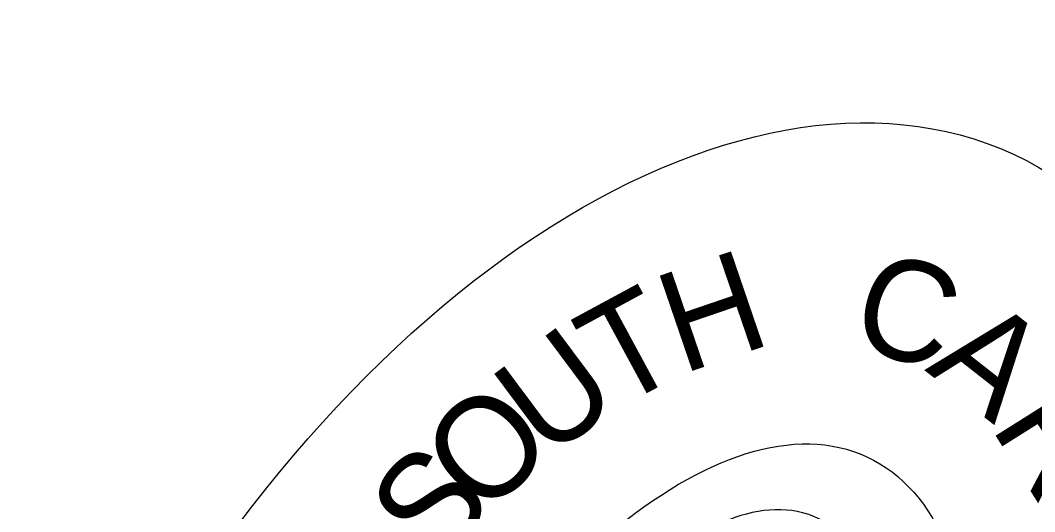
# Model space of a CAD drawing. Extents: x 8134 to 11793, y 3225 to 13425.
# Drawn here: x 11621.08 to 11642.24, y 11214.63 to 11224.89 of the extents above; entities that cross this region are included whole.
import ezdxf

# ---------------------------------------------------------------- set-up
doc = ezdxf.new("R2010")
doc.units = 0
doc.layers.add('RD_SHT_Bndy', color=7, linetype='Continuous')
doc.layers.add('RD_SHT_TX', color=7, linetype='Continuous')

msp = doc.modelspace()

# ---------------------------------------------------------------- linework, layer by layer
at = {"layer": 'RD_SHT_Bndy'}
for centre, major_axis, ratio in [((11633.052, 11204.462), (-9.013, -17.5), 0.587971), ((11633.373, 11204.229), (-5.367, -11.55), 0.466338)]:
    msp.add_ellipse(centre, major_axis=major_axis, ratio=ratio, dxfattribs=at)
msp.add_spline([(11634.248, 11207.204), (11632.615, 11203.704), (11631.973, 11204.229), (11630.981, 11204.054), (11631.156, 11202.596), (11629.99, 11202.246), (11629.99, 11201.721), (11630.456, 11201.896), (11631.156, 11201.079), (11628.823, 11200.087), (11630.806, 11198.804), (11632.265, 11197.812), (11631.623, 11200.262), (11632.148, 11200.612), (11633.432, 11199.796), (11633.782, 11201.254), (11633.782, 11201.721), (11634.773, 11201.896), (11634.948, 11202.421), (11633.957, 11202.246), (11633.257, 11203.062), (11634.948, 11206.854), (11636.407, 11208.837), (11639.207, 11209.654), (11639.032, 11213.096), (11637.398, 11214.612), (11634.073, 11212.804), (11633.957, 11211.812), (11634.773, 11210.996), (11634.598, 11207.846)], degree=3, dxfattribs=at)

# ---------------------------------------------------------------- texts
at = {"layer": 'RD_SHT_TX'}
for s, rotation, p in [('H', 18.874, (11634.88, 11217.498)), ('C', 343.6509, (11638.322, 11218.117)), ('T', 28.4072, (11633.506, 11216.76)), ('A', 321.8754, (11639.93, 11217.592)), ('U', 36.6984, (11632.048, 11215.698)), ('R', 302.2008, (11641.301, 11216.415)), ('O', 43.1648, (11630.722, 11214.478)), ('S', 47.4879, (11629.752, 11213.418))]:
    msp.add_text(s, height=2.1, rotation=rotation, dxfattribs=at).set_placement(p)

doc.saveas('drawing.dxf')
